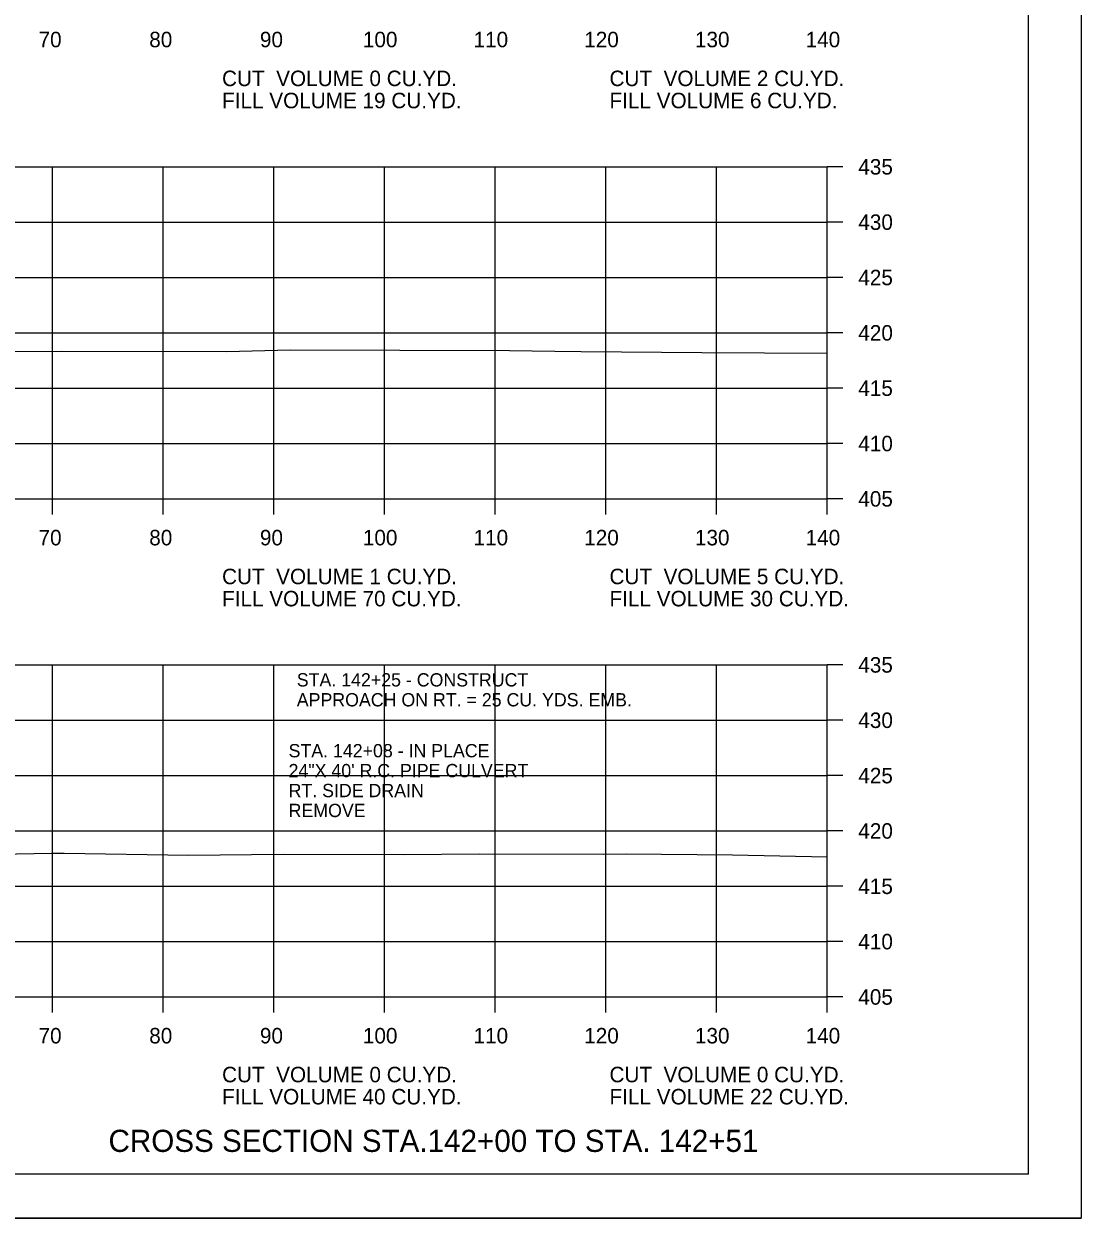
# Model space of a CAD drawing. Extents: x 1538688 to 1540766, y 656250 to 671912.
# Drawn here: x 1538925.6 to 1539021.1, y 662524.7 to 662632.6 of the extents above; entities that cross this region are included whole.
import ezdxf

# ---------------------------------------------------------------- set-up
doc = ezdxf.new("R2010")
doc.units = 0
for name, color, linetype in [('15', 7, 'Continuous'), ('18', 7, 'Continuous'), ('22', 7, 'Continuous'), ('26', 7, 'Continuous'), ('7', 7, 'Continuous'), ('Borings', 7, 'Continuous'), ('Default', 7, 'Continuous'), ('Horizontal Alignment', 7, 'Continuous'), ('RipRap', 7, 'Continuous')]:
    doc.layers.add(name, color=color, linetype=linetype)

msp = doc.modelspace()

# ---------------------------------------------------------------- linework, layer by layer
at = {"layer": '18'}
for points in [[(1538919.86, 662602.99), (1538929.02, 662603.01), (1538943.92, 662603), (1538949.64, 662603.14), (1538969.48, 662603.07), (1538973.57, 662603.02), (1538975.93, 662603), (1538986.83, 662602.9), (1538998.18, 662602.83)], [(1538923.34, 662557.58), (1538928.09, 662557.66), (1538928.36, 662557.66), (1538929.24, 662557.66), (1538940.48, 662557.49), (1538949.03, 662557.57), (1538959.87, 662557.56), (1538966.78, 662557.6), (1538978, 662557.58), (1538980, 662557.6), (1538989.62, 662557.51), (1538998.18, 662557.35)]]:
    msp.add_lwpolyline(points, dxfattribs=at)
at = {"layer": '22'}
for p, q in [((1538718.18, 662619.68), (1538998.18, 662619.68)), ((1538928.18, 662589.68), (1538928.18, 662619.68)), ((1538938.18, 662589.68), (1538938.18, 662619.68)), ((1538948.18, 662589.68), (1538948.18, 662619.68)), ((1538958.18, 662589.68), (1538958.18, 662619.68)), ((1538968.18, 662589.68), (1538968.18, 662619.68)), ((1538978.18, 662589.68), (1538978.18, 662619.68)), ((1538988.18, 662589.68), (1538988.18, 662619.68)), ((1538998.18, 662589.68), (1538998.18, 662619.68)), ((1538718.18, 662614.68), (1538998.18, 662614.68)), ((1538718.18, 662609.68), (1538998.18, 662609.68)), ((1538718.18, 662604.68), (1538998.18, 662604.68)), ((1538718.18, 662599.68), (1538998.18, 662599.68)), ((1538718.18, 662594.68), (1538998.18, 662594.68)), ((1538718.18, 662589.68), (1538998.18, 662589.68)), ((1538718.18, 662574.68), (1538998.18, 662574.68)), ((1538928.18, 662544.68), (1538928.18, 662574.68)), ((1538938.18, 662544.68), (1538938.18, 662574.68)), ((1538948.18, 662544.68), (1538948.18, 662574.68)), ((1538958.18, 662544.68), (1538958.18, 662574.68)), ((1538968.18, 662544.68), (1538968.18, 662574.68)), ((1538978.18, 662544.68), (1538978.18, 662574.68)), ((1538988.18, 662544.68), (1538988.18, 662574.68)), ((1538998.18, 662544.68), (1538998.18, 662574.68)), ((1538718.18, 662569.68), (1538998.18, 662569.68)), ((1538718.18, 662564.68), (1538998.18, 662564.68)), ((1538718.18, 662559.68), (1538998.18, 662559.68)), ((1538718.18, 662554.68), (1538998.18, 662554.68)), ((1538718.18, 662549.68), (1538998.18, 662549.68)), ((1538718.18, 662544.68), (1538998.18, 662544.68))]:
    msp.add_line(p, q, dxfattribs=at)
at = {"layer": '26'}
msp.add_line((1538687.78, 662524.7), (1539021.11, 662524.7), dxfattribs=at)
msp.add_lwpolyline([(1538687.77, 662738.04), (1539021.11, 662738.04), (1539021.11, 662524.7), (1538687.77, 662524.7)], close=True, dxfattribs=at)
at = {"layer": 'Borings'}
for p, q in [((1538998.18, 662589.68), (1538998.18, 662619.68)), ((1538999.58, 662619.68), (1538998.18, 662619.68)), ((1538999.58, 662614.68), (1538998.18, 662614.68)), ((1538999.58, 662609.68), (1538998.18, 662609.68)), ((1538999.58, 662604.68), (1538998.18, 662604.68)), ((1538999.58, 662599.68), (1538998.18, 662599.68)), ((1538999.58, 662594.68), (1538998.18, 662594.68)), ((1538718.18, 662589.68), (1538998.18, 662589.68)), ((1538928.18, 662588.28), (1538928.18, 662589.68)), ((1538938.18, 662588.28), (1538938.18, 662589.68)), ((1538948.18, 662588.28), (1538948.18, 662589.68)), ((1538958.18, 662588.28), (1538958.18, 662589.68)), ((1538968.18, 662588.28), (1538968.18, 662589.68)), ((1538978.18, 662588.28), (1538978.18, 662589.68)), ((1538988.18, 662588.28), (1538988.18, 662589.68)), ((1538998.18, 662588.28), (1538998.18, 662589.68)), ((1538999.58, 662589.68), (1538998.18, 662589.68)), ((1538998.18, 662544.68), (1538998.18, 662574.68)), ((1538999.58, 662574.68), (1538998.18, 662574.68)), ((1538999.58, 662569.68), (1538998.18, 662569.68)), ((1538999.58, 662564.68), (1538998.18, 662564.68)), ((1538999.58, 662559.68), (1538998.18, 662559.68)), ((1538999.58, 662554.68), (1538998.18, 662554.68)), ((1538999.58, 662549.68), (1538998.18, 662549.68)), ((1538718.18, 662544.68), (1538998.18, 662544.68)), ((1538928.18, 662543.28), (1538928.18, 662544.68)), ((1538938.18, 662543.28), (1538938.18, 662544.68)), ((1538948.18, 662543.28), (1538948.18, 662544.68)), ((1538958.18, 662543.28), (1538958.18, 662544.68)), ((1538968.18, 662543.28), (1538968.18, 662544.68)), ((1538978.18, 662543.28), (1538978.18, 662544.68)), ((1538988.18, 662543.28), (1538988.18, 662544.68)), ((1538998.18, 662543.28), (1538998.18, 662544.68)), ((1538999.58, 662544.68), (1538998.18, 662544.68))]:
    msp.add_line(p, q, dxfattribs=at)
at = {"layer": 'RipRap'}
for q in [(1539016.36, 662734.14), (1538700.18, 662528.68)]:
    msp.add_line((1539016.36, 662528.68), q, dxfattribs=at)

# ---------------------------------------------------------------- texts
at = {"layer": '15'}
msp.add_text('CROSS SECTION STA.142+00 TO STA. 142+51', height=2, dxfattribs=at).set_placement((1538933.24, 662530.68))
at = {"layer": '7'}
for s, p in [('STA. 142+25 - CONSTRUCT', (1538950.25, 662572.73)), ('APPROACH ON RT. = 25 CU. YDS. EMB.', (1538950.25, 662570.93))]:
    msp.add_text(s, height=1.2, dxfattribs=at).set_placement(p)
at = {"layer": 'Default'}
for s, p in [('STA. 142+08 - IN PLACE', (1538949.51, 662566.33)), ('24"X 40\' R.C. PIPE CULVERT', (1538949.51, 662564.53)), ('RT. SIDE DRAIN', (1538949.51, 662562.73)), ('REMOVE', (1538949.51, 662560.93))]:
    msp.add_text(s, height=1.2, dxfattribs=at).set_placement(p)
at = {"layer": 'Horizontal Alignment'}
for s, p in [('70', (1538926.92, 662630.48)), ('80', (1538936.92, 662630.48)), ('90', (1538946.92, 662630.48)), ('100', (1538956.22, 662630.48)), ('110', (1538966.22, 662630.48)), ('120', (1538976.22, 662630.48)), ('130', (1538986.22, 662630.48)), ('140', (1538996.22, 662630.48)), ('CUT  VOLUME 0 CU.YD.', (1538943.5, 662626.97)), ('CUT  VOLUME 2 CU.YD.', (1538978.5, 662626.97)), ('FILL VOLUME 19 CU.YD.', (1538943.5, 662624.97)), ('FILL VOLUME 6 CU.YD.', (1538978.5, 662624.97)), ('435', (1539000.98, 662618.98)), ('430', (1539000.98, 662613.98)), ('425', (1539000.98, 662608.98)), ('420', (1539000.98, 662603.98)), ('415', (1539000.98, 662598.98)), ('410', (1539000.98, 662593.98)), ('405', (1539000.98, 662588.98)), ('70', (1538926.92, 662585.48)), ('80', (1538936.92, 662585.48)), ('90', (1538946.92, 662585.48)), ('100', (1538956.22, 662585.48)), ('110', (1538966.22, 662585.48)), ('120', (1538976.22, 662585.48)), ('130', (1538986.22, 662585.48)), ('140', (1538996.22, 662585.48)), ('CUT  VOLUME 1 CU.YD.', (1538943.5, 662581.97)), ('CUT  VOLUME 5 CU.YD.', (1538978.5, 662581.97)), ('FILL VOLUME 70 CU.YD.', (1538943.5, 662579.97)), ('FILL VOLUME 30 CU.YD.', (1538978.5, 662579.97)), ('435', (1539000.98, 662573.98)), ('430', (1539000.98, 662568.98)), ('425', (1539000.98, 662563.98)), ('420', (1539000.98, 662558.98)), ('415', (1539000.98, 662553.98)), ('410', (1539000.98, 662548.98)), ('405', (1539000.98, 662543.98)), ('70', (1538926.92, 662540.48)), ('80', (1538936.92, 662540.48)), ('90', (1538946.92, 662540.48)), ('100', (1538956.22, 662540.48)), ('110', (1538966.22, 662540.48)), ('120', (1538976.22, 662540.48)), ('130', (1538986.22, 662540.48)), ('140', (1538996.22, 662540.48)), ('CUT  VOLUME 0 CU.YD.', (1538943.5, 662536.97)), ('CUT  VOLUME 0 CU.YD.', (1538978.5, 662536.97)), ('FILL VOLUME 40 CU.YD.', (1538943.5, 662534.97)), ('FILL VOLUME 22 CU.YD.', (1538978.5, 662534.97))]:
    msp.add_text(s, height=1.4, dxfattribs=at).set_placement(p)

doc.saveas('drawing.dxf')
